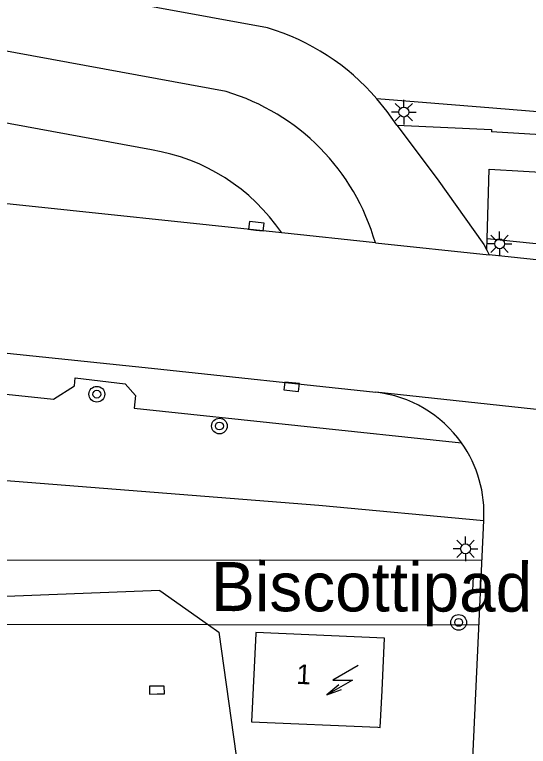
# Model space of a CAD drawing. Extents: x 132999 to 136000, y 398499 to 400501.
# Drawn here: x 133167.66 to 133193.82, y 398773.01 to 398810.27 of the extents above; entities that cross this region are included whole.
import ezdxf

# ---------------------------------------------------------------- set-up
doc = ezdxf.new("R2010")
doc.units = 0
for name, color, linetype in [('gg-afsc-hekwerk', 7, 'Continuous'), ('gg-anno-huisnummerreeks BGT', 7, 'Continuous'), ('gg-anno-openbare ruimte label', 7, 'Continuous'), ('gg-bbg-hoofdgebouw', 7, 'Continuous'), ('gg-knt-onverhard', 7, 'Continuous'), ('gg-knt-plantopografie kant verharding', 7, 'Continuous'), ('gg-knt-verharding', 7, 'Continuous'), ('gt-grn-groengrens', 7, 'Continuous'), ('gt-grn-weggrens', 7, 'Continuous'), ('gt-symb-boom', 7, 'Continuous'), ('gt-symb-kolk', 7, 'Continuous'), ('gt-symb-lichtmast', 7, 'Continuous'), ('gt-symb-trafo symbool', 7, 'Continuous')]:
    doc.layers.add(name, color=color, linetype=linetype)

# ---------------------------------------------------------------- blocks, each defined once
blk = doc.blocks.new('gt0-LMAST')
at = {"layer": 'gt-symb-lichtmast'}
for p, q in [((-0.182, 0.173), (-0.447, 0.438)), ((-0.005, 0.246), (-0.005, 0.621)), ((0.172, 0.173), (0.437, 0.438)), ((-0.255, -0.004), (-0.63, -0.004)), ((-0.182, -0.181), (-0.447, -0.446)), ((-0.005, -0.254), (-0.005, -0.629)), ((0.437, -0.446), (0.172, -0.181)), ((0.245, -0.004), (0.62, -0.004))]:
    blk.add_line(p, q, dxfattribs=at)
blk.add_circle((-0.005, -0.004), 0.25, dxfattribs=at)
blk = doc.blocks.new('gt0-BOOM')
at = {"layer": 'gt-symb-boom'}
for radius in [0.4, 0.2]:
    blk.add_circle((0, 0), radius, dxfattribs=at)
blk = doc.blocks.new('gt0-KOLK')
at = {"layer": 'gt-symb-kolk'}
blk.add_lwpolyline([(0, 0), (0.375, 0), (0.375, 0.4), (-0.375, 0.4), (-0.375, 0), (0, 0)], dxfattribs=at)
blk = doc.blocks.new('gt0-HSP')
at = {"layer": 'gt-symb-trafo symbool'}
for points in [[(0.771, 0.746), (-0.529, -0.004), (0.471, -0.004), (-0.829, -0.754)], [(-0.217, -0.24), (-0.829, -0.754), (-0.077, -0.48)]]:
    blk.add_lwpolyline(points, dxfattribs=at)

msp = doc.modelspace()

# ---------------------------------------------------------------- linework, layer by layer
at = {"layer": 'gg-afsc-hekwerk'}
for q in [(133145.256, 398779.816), (133177.528, 398779.197)]:
    msp.add_line((133175.061, 398780.945), q, dxfattribs=at)
msp.add_lwpolyline([(133177.528, 398779.197), (133178.056, 398778.823), (133180.05, 398764.649), (133183.546, 398764.217), (133184.982, 398731.584), (133184.929, 398727.929), (133183.581, 398724.668), (133180.523, 398722.707), (133180.548, 398708.276), (133178.056, 398705.626), (133173.332, 398692.919), (133172.534, 398690.79)], dxfattribs=at)
at = {"layer": 'gg-bbg-hoofdgebouw'}
for points in [[(133179.947, 398778.758), (133179.73, 398774.27), (133186.152, 398773.987)], [(133186.371, 398775.856), (133186.5, 398778.52), (133179.95, 398778.81), (133179.947, 398778.758)], [(133186.152, 398773.987), (133186.28, 398773.981), (133186.371, 398775.856)]]:
    msp.add_lwpolyline(points, dxfattribs=at)
at = {"layer": 'gg-knt-onverhard'}
msp.add_line((133174.626, 398803.384), (133108.147, 398815.643), dxfattribs=at)
msp.add_arc((133173.048, 398793.587), 9.923, 34.1538, 80.8502, dxfattribs=at)
at = {"layer": 'gg-knt-plantopografie kant verharding'}
msp.add_line((133191.302, 398779.178), (133177.528, 398779.197), dxfattribs=at)
for points in [[(133155.941, 398806.373), (133155.804, 398805.793), (133155.713, 398805.115), (133155.7, 398804.3), (133155.805, 398803.411), (133155.943, 398802.826), (133156.163, 398802.191), (133156.479, 398801.522), (133156.975, 398800.749), (133157.654, 398799.979), (133158.371, 398799.324), (133159.222, 398798.451), (133159.985, 398797.538), (133160.664, 398796.59), (133161.195, 398795.729), (133161.714, 398794.745), (133162.094, 398793.897), (133162.347, 398793.242), (133162.699, 398792.127), (133162.73, 398791.06), (133162.778, 398789.38), (133162.844, 398787.115), (133162.977, 398782.515), (133191.455, 398782.499)], [(133177.528, 398779.197), (133164.342, 398779.215), (133161.077, 398779.193), (133118.911, 398772.936), (133120.961, 398759.118), (133100.104, 398756.023)]]:
    msp.add_lwpolyline(points, dxfattribs=at)
at = {"layer": 'gg-knt-verharding'}
for p, q in [((133180.542, 398809.597), (133109.074, 398822.695)), ((133181.26, 398799.158), (133135.703, 398803.962)), ((133191.716, 398798.854), (133191.832, 398802.396)), ((133186.029, 398798.652), (133181.26, 398799.158)), ((133186.029, 398798.652), (133191.816, 398798.039)), ((133191.697, 398798.278), (133191.716, 398798.854)), ((133191.697, 398798.278), (133191.816, 398798.039)), ((133243.654, 398792.64), (133191.816, 398798.039)), ((133191.141, 398775.706), (133191.548, 398784.504))]:
    msp.add_line(p, q, dxfattribs=at)
for points in [[(133178.432, 398806.348), (133108.7, 398819.174), (133094.441, 398821.156), (133080.993, 398822.054), (133066.616, 398821.91), (133023.996, 398818.521), (133022.966, 398817.952), (133016.727, 398817.537), (133016.064, 398817.924)], [(133187.118, 398804.637), (133186.636, 398805.331), (133186.105, 398805.989)], [(133187.118, 398804.637), (133189.185, 398801.914), (133191.551, 398798.57), (133191.697, 398798.278)], [(133187.118, 398804.637), (133191.95, 398804.417), (133191.944, 398804.293)], [(133191.832, 398802.396), (133198.82, 398801.986), (133198.932, 398803.883), (133191.944, 398804.293)], [(133143.192, 398779.737), (133143.043, 398784.919), (133142.944, 398790.728), (133147.38, 398795.153), (133151.929, 398794.629), (133174.637, 398792.269), (133186.049, 398791.042)], [(133145.081, 398788.293), (133145.048, 398789.919), (133148.088, 398792.972), (133169.638, 398790.69), (133170.711, 398791.363), (133170.738, 398791.773), (133173.297, 398791.475), (133173.815, 398790.882), (133173.748, 398790.236), (133190.424, 398788.463)], [(133186.181, 398721.605), (133187.47, 398728.231), (133188.59, 398734.887), (133188.983, 398737.986), (133189.276, 398741.097), (133189.839, 398748.288), (133190.001, 398751.085), (133191.141, 398775.706)]]:
    msp.add_lwpolyline(points, dxfattribs=at)
for centre, radius, start, end in [((133177.102, 398798.201), 11.904, 40.8629, 73.2046), ((133175.228, 398795.587), 11.227, 15.8398, 73.4184), ((133185.366, 398784.883), 6.196, 35.2885, 83.674), ((133185.356, 398784.885), 6.203, 356.477, 35.2226)]:
    msp.add_arc(centre, radius, start, end, dxfattribs=at)
at = {"layer": 'gt-grn-groengrens'}
for p, q in [((133192.015, 398805.51), (133186.105, 398805.989)), ((133195.799, 398805.203), (133192.015, 398805.51)), ((133195.647, 398798.444), (133191.716, 398798.854))]:
    msp.add_line(p, q, dxfattribs=at)
msp.add_lwpolyline([(133145.081, 398788.293), (133183.156, 398785.29), (133191.548, 398784.504)], dxfattribs=at)
at = {"layer": 'gt-grn-weggrens'}
msp.add_line((133202.698, 398789.261), (133186.049, 398791.042), dxfattribs=at)

# ---------------------------------------------------------------- block references
at = {"layer": 'gt-symb-boom'}
for p in [(133171.848, 398790.943), (133178.09, 398789.322), (133190.27, 398779.324)]:
    msp.add_blockref('gt0-BOOM', p, dxfattribs=at)
at = {"layer": 'gt-symb-kolk'}
for p, rotation in [((133179.951, 398799.298), -6.030008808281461), ((133181.788, 398791.521), 174.03296237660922), ((133191.386, 398781.293), 87.36361809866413), ((133174.913, 398775.681), 0.7448031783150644)]:
    msp.add_blockref('gt0-KOLK', p, dxfattribs=dict(at, rotation=rotation))
at = {"layer": 'gt-symb-lichtmast'}
for p in [(133187.485, 398805.308), (133192.363, 398798.602), (133190.627, 398783.073)]:
    msp.add_blockref('gt0-LMAST', p, dxfattribs=at)
at = {"layer": 'gt-symb-trafo symbool'}
msp.add_blockref('gt0-HSP', (133184.391, 398776.388), dxfattribs=at)

# ---------------------------------------------------------------- texts
at = {"layer": 'gg-anno-huisnummerreeks BGT'}
msp.add_text('1', height=1, rotation=357.2, dxfattribs=at).set_placement((133181.994, 398776.2))
at = {"layer": 'gg-anno-openbare ruimte label'}
msp.add_text('Biscottipad', height=2.5, rotation=359.9, dxfattribs=at).set_placement((133177.661, 398779.898))

doc.saveas('drawing.dxf')
